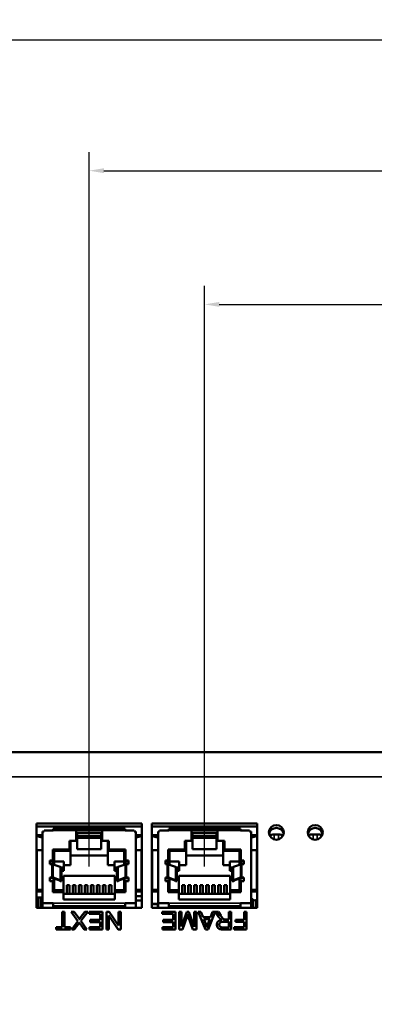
# Model space of a CAD drawing. Header units: inches. Extents: x -32 to 29.2, y -14.4 to 22.6.
# Tile 273 of 285: x 1.7 to 4.1, y 16 to 22.6. Entities that reach past the tile are written whole.
import ezdxf

# ---------------------------------------------------------------- set-up
doc = ezdxf.new("R2010")
doc.units = ezdxf.units.IN
doc.header["$MEASUREMENT"] = 0
for name, color, linetype, lineweight in [('Dimension (ANSI)', 7, 'Continuous', 25), ('Visible (ANSI)', 7, 'Continuous', 50), ('Visible Narrow (ANSI)', 7, 'Continuous', 35)]:
    doc.layers.add(name, color=color, linetype=linetype, lineweight=lineweight)
doc.styles.add('Note Text (ANSI)', font='tahoma.ttf')
doc.dimstyles.new('Default (ANSI)', dxfattribs={"dimtxt": 0.188, "dimasz": 0.098425, "dimexe": 0.125, "dimexo": 0.0625, "dimgap": 0.031496, "dimtad": 0, "dimtih": 1, "dimtoh": 1, "dimrnd": 1e-08, "dimzin": 4, "dimdsep": 46, "dimtxsty": 'Note Text (ANSI)', "dimcen": 0.09, "dimdle": 0.393701, "dimclrd": 256, "dimclre": 256, "dimclrt": 256, "dimadec": 0, "dimazin": 1, "dimtfac": 1.276596, "dimtofl": 0, "dimtmove": 0, "dimatfit": 3, "dimfxl": 1, "dimtolj": 1, "dimtzin": 4, "dimlwd": -1, "dimlwe": -1, "dimarcsym": 0})

# ---------------------------------------------------------------- blocks, each defined once
blk = doc.blocks.new('*D9')
at = {"layer": 'Defpoints', "color": 0, "transparency": 16777216}
for p in [(8.6796, 22.4753), (-28.5104, 17.5453), (8.6796, 17.5453)]:
    blk.add_point(p, dxfattribs=at)
at = {"layer": 'Dimension (ANSI)', "transparency": 16777216}
for p, q in [((-28.5104, 17.6078), (-28.5104, 22.6003)), ((8.6796, 17.6078), (8.6796, 22.6003)), ((-28.412, 22.4753), (-10.1009, 22.4753)), ((8.5812, 22.4753), (-8.5065, 22.4753))]:
    blk.add_line(p, q, dxfattribs=at)
for points in [[(-28.412, 22.4917), (-28.412, 22.4589), (-28.5104, 22.4753)], [(8.5812, 22.4917), (8.5812, 22.4589), (8.6796, 22.4753)]]:
    blk.add_solid(points, dxfattribs=at)
at = {"layer": 'Dimension (ANSI)', "transparency": 16777216, "insert": (-10.0694, 22.5983), "char_height": 0.188, "attachment_point": 1, "style": 'Note Text (ANSI)'}
blk.add_mtext('\\A1;37.19 [944.6]', dxfattribs=at)
blk = doc.blocks.new('*D11')
at = {"layer": 'Defpoints', "color": 0, "transparency": 16777216}
for p in [(8.6796, 17.7103), (11.8104, 17.7103), (4.0627, 9.9381)]:
    blk.add_point(p, dxfattribs=at)
at = {"layer": 'Dimension (ANSI)', "transparency": 16777216}
for p, q in [((8.7421, 17.7103), (11.9354, 17.7103)), ((11.8104, 17.6119), (11.8104, 14.5507)), ((11.8104, 10.0366), (11.8104, 13.0978)), ((4.1252, 9.9381), (11.9354, 9.9381))]:
    blk.add_line(p, q, dxfattribs=at)
for points in [[(11.794, 17.6119), (11.8268, 17.6119), (11.8104, 17.7103)], [(11.794, 10.0366), (11.8268, 10.0366), (11.8104, 9.9381)]]:
    blk.add_solid(points, dxfattribs=at)
at = {"layer": 'Dimension (ANSI)', "transparency": 16777216, "insert": (11.6875, 13.1293), "char_height": 0.188, "attachment_point": 1, "rotation": 90, "style": 'Note Text (ANSI)'}
blk.add_mtext('\\A1;7.77 [197.4]', dxfattribs=at)
blk = doc.blocks.new('*D14')
at = {"layer": 'Defpoints', "color": 0, "transparency": 16777216}
for p in [(2.9424, 20.7074), (8.6796, 17.7103), (2.9424, 16.8811)]:
    blk.add_point(p, dxfattribs=at)
at = {"layer": 'Dimension (ANSI)', "transparency": 16777216}
for p, q in [((2.9424, 16.9436), (2.9424, 20.8324)), ((8.6796, 17.7728), (8.6796, 20.8324)), ((3.0409, 20.7074), (5.0861, 20.7074)), ((8.5812, 20.7074), (6.5359, 20.7074))]:
    blk.add_line(p, q, dxfattribs=at)
for points in [[(3.0409, 20.7238), (3.0409, 20.691), (2.9424, 20.7074)], [(8.5812, 20.7238), (8.5812, 20.691), (8.6796, 20.7074)]]:
    blk.add_solid(points, dxfattribs=at)
at = {"layer": 'Dimension (ANSI)', "transparency": 16777216, "insert": (5.1176, 20.8304), "char_height": 0.188, "attachment_point": 1, "style": 'Note Text (ANSI)'}
blk.add_mtext('\\A1;5.74 [145.7]', dxfattribs=at)
blk = doc.blocks.new('*D15')
at = {"layer": 'Defpoints', "color": 0, "transparency": 16777216}
for p in [(2.1704, 21.6025), (8.6796, 17.7103), (2.1704, 16.8811)]:
    blk.add_point(p, dxfattribs=at)
at = {"layer": 'Dimension (ANSI)', "transparency": 16777216}
for p, q in [((2.1704, 16.9436), (2.1704, 21.7275)), ((8.6796, 17.7728), (8.6796, 21.7275)), ((2.2689, 21.6025), (4.6976, 21.6025)), ((8.5812, 21.6025), (6.1524, 21.6025))]:
    blk.add_line(p, q, dxfattribs=at)
for points in [[(2.2689, 21.6189), (2.2689, 21.5861), (2.1704, 21.6025)], [(8.5812, 21.6189), (8.5812, 21.5861), (8.6796, 21.6025)]]:
    blk.add_solid(points, dxfattribs=at)
at = {"layer": 'Dimension (ANSI)', "transparency": 16777216, "insert": (4.7291, 21.7254), "char_height": 0.188, "attachment_point": 1, "style": 'Note Text (ANSI)'}
blk.add_mtext('\\A1;6.51 [165.3]', dxfattribs=at)

msp = doc.modelspace()

# ---------------------------------------------------------------- linework, layer by layer
at = {"layer": 'Visible (ANSI)'}
for p, q in [((-28.5104, 17.7103), (8.6796, 17.7103)), ((1.8184, 17.2319), (2.5224, 17.2319)), ((1.8184, 16.6672), (1.8184, 17.2319)), ((2.5224, 17.2125), (1.8184, 17.2125)), ((2.5224, 17.2319), (2.5224, 16.6672)), ((2.5904, 17.2319), (3.2944, 17.2319)), ((2.5904, 16.6672), (2.5904, 17.2319)), ((3.2944, 17.2125), (2.5904, 17.2125)), ((3.2944, 17.2319), (3.2944, 16.6672)), ((1.8591, 17.154), (1.8184, 17.154)), ((1.8689, 17.1773), (1.8591, 17.1773)), ((1.8591, 16.6987), (1.8591, 17.1773)), ((1.9304, 17.1847), (1.8689, 17.1847)), ((1.8689, 17.1773), (1.8689, 17.1847)), ((1.9304, 17.1847), (1.9304, 17.1967)), ((1.9304, 17.1967), (2.4104, 17.1967)), ((2.0829, 17.1847), (2.0829, 17.1894)), ((2.0829, 17.1894), (2.2579, 17.1894)), ((2.2579, 17.1877), (2.0829, 17.1877)), ((2.0829, 17.1847), (2.0829, 17.116)), ((2.0904, 17.1701), (2.0904, 17.1141)), ((2.0904, 17.1701), (2.2504, 17.1701)), ((2.0904, 17.1497), (2.2504, 17.1497)), ((2.2504, 17.1701), (2.2504, 17.1141)), ((2.2579, 17.1847), (2.2579, 17.1894)), ((2.2579, 17.116), (2.2579, 17.1847)), ((2.4104, 17.1847), (2.4104, 17.1967)), ((2.4719, 17.1847), (2.4104, 17.1847)), ((2.4719, 17.1773), (2.4719, 17.1847)), ((2.4719, 17.1773), (2.4817, 17.1773)), ((2.4817, 17.1773), (2.4817, 16.6987)), ((2.5224, 17.154), (2.4817, 17.154)), ((2.6311, 17.154), (2.5904, 17.154)), ((2.6409, 17.1773), (2.6311, 17.1773)), ((2.6311, 16.6987), (2.6311, 17.1773)), ((2.7024, 17.1847), (2.6409, 17.1847)), ((2.6409, 17.1773), (2.6409, 17.1847)), ((2.7024, 17.1847), (2.7024, 17.1967)), ((2.7024, 17.1967), (3.1824, 17.1967)), ((2.8549, 17.1847), (2.8549, 17.1894)), ((2.8549, 17.1894), (3.0299, 17.1894)), ((3.0299, 17.1877), (2.8549, 17.1877)), ((2.8549, 17.1847), (2.8549, 17.116)), ((2.8624, 17.1701), (2.8624, 17.1141)), ((2.8624, 17.1701), (3.0224, 17.1701)), ((2.8624, 17.1497), (3.0224, 17.1497)), ((3.0224, 17.1701), (3.0224, 17.1141)), ((3.0299, 17.1847), (3.0299, 17.1894)), ((3.0299, 17.116), (3.0299, 17.1847)), ((3.1824, 17.1847), (3.1824, 17.1967)), ((3.2439, 17.1847), (3.1824, 17.1847)), ((3.2439, 17.1773), (3.2439, 17.1847)), ((3.2439, 17.1773), (3.2537, 17.1773)), ((3.2537, 17.1773), (3.2537, 16.6987)), ((3.2944, 17.154), (3.2537, 17.154)), ((3.3833, 17.154), (3.3761, 17.154)), ((3.3831, 17.142), (3.3831, 17.1534)), ((3.4087, 17.1583), (3.4363, 17.1583)), ((3.4689, 17.154), (3.4617, 17.154)), ((3.4619, 17.142), (3.4619, 17.1534)), ((3.6432, 17.154), (3.6361, 17.154)), ((3.6431, 17.142), (3.6431, 17.1538)), ((3.6687, 17.1586), (3.6963, 17.1586)), ((3.7289, 17.154), (3.7218, 17.154)), ((3.7219, 17.142), (3.7219, 17.1538)), ((2.0379, 17.116), (2.0379, 17.0571)), ((2.0379, 17.116), (2.0829, 17.116)), ((2.0464, 17.1141), (2.0379, 17.1141)), ((2.0464, 17.1141), (2.0464, 17.0493)), ((2.0829, 17.116), (2.0829, 17.1141)), ((2.0904, 17.1141), (2.0829, 17.1141)), ((2.0904, 17.1364), (2.2504, 17.1364)), ((2.0904, 17.1141), (2.0904, 17.0604)), ((2.2579, 17.1141), (2.2504, 17.1141)), ((2.2504, 17.1141), (2.2504, 17.0604)), ((2.2579, 17.116), (2.3029, 17.116)), ((2.2579, 17.116), (2.2579, 17.1141)), ((2.3029, 17.1141), (2.2944, 17.1141)), ((2.2944, 17.0493), (2.2944, 17.1141)), ((2.3029, 17.0571), (2.3029, 17.116)), ((2.8099, 17.116), (2.8099, 17.0571)), ((2.8099, 17.116), (2.8549, 17.116)), ((2.8184, 17.1141), (2.8099, 17.1141)), ((2.8184, 17.1141), (2.8184, 17.0493)), ((2.8549, 17.116), (2.8549, 17.1141)), ((2.8624, 17.1141), (2.8549, 17.1141)), ((2.8624, 17.1364), (3.0224, 17.1364)), ((2.8624, 17.1141), (2.8624, 17.0604)), ((3.0299, 17.1141), (3.0224, 17.1141)), ((3.0224, 17.1141), (3.0224, 17.0604)), ((3.0299, 17.116), (3.0749, 17.116)), ((3.0299, 17.116), (3.0299, 17.1141)), ((3.0749, 17.1141), (3.0664, 17.1141)), ((3.0664, 17.0493), (3.0664, 17.1141)), ((3.0749, 17.0571), (3.0749, 17.116)), ((1.8204, 17.0523), (1.8591, 17.0523)), ((1.8204, 17.0523), (1.8204, 16.7872)), ((1.9279, 17.0571), (1.9279, 16.9834)), ((2.0379, 17.0571), (1.9279, 17.0571)), ((2.0379, 17.0552), (1.9279, 17.0552)), ((1.9359, 17.0493), (1.9359, 16.9708)), ((2.0464, 17.0493), (1.9359, 17.0493)), ((2.0379, 17.0571), (2.0379, 17.0552)), ((2.0464, 17.0493), (2.0464, 16.9537)), ((2.2944, 17.0185), (2.0464, 17.0185)), ((2.0904, 17.0604), (2.2504, 17.0604)), ((2.4049, 17.0493), (2.2944, 17.0493)), ((2.2944, 17.0493), (2.2944, 16.9537)), ((2.4129, 17.0571), (2.3029, 17.0571)), ((2.3029, 17.0571), (2.3029, 17.0552)), ((2.4129, 17.0552), (2.3029, 17.0552)), ((2.4049, 16.9708), (2.4049, 17.0493)), ((2.4129, 16.9834), (2.4129, 17.0571)), ((2.4817, 17.0523), (2.5204, 17.0523)), ((2.5204, 17.0523), (2.5204, 16.7872)), ((2.5924, 17.0523), (2.6311, 17.0523)), ((2.5924, 17.0523), (2.5924, 16.7872)), ((2.6999, 17.0571), (2.6999, 16.9834)), ((2.8099, 17.0571), (2.6999, 17.0571)), ((2.8099, 17.0552), (2.6999, 17.0552)), ((2.7079, 17.0493), (2.7079, 16.9708)), ((2.8184, 17.0493), (2.7079, 17.0493)), ((2.8099, 17.0571), (2.8099, 17.0552)), ((2.8184, 17.0493), (2.8184, 16.9537)), ((3.0664, 17.0185), (2.8184, 17.0185)), ((2.8624, 17.0604), (3.0224, 17.0604)), ((3.1769, 17.0493), (3.0664, 17.0493)), ((3.0664, 17.0493), (3.0664, 16.9537)), ((3.1849, 17.0571), (3.0749, 17.0571)), ((3.0749, 17.0571), (3.0749, 17.0552)), ((3.1849, 17.0552), (3.0749, 17.0552)), ((3.1769, 16.9708), (3.1769, 17.0493)), ((3.1849, 16.9834), (3.1849, 17.0571)), ((3.2537, 17.0523), (3.2924, 17.0523)), ((3.2924, 17.0523), (3.2924, 16.7872)), ((1.9079, 16.9834), (1.9079, 16.9589)), ((1.9279, 16.9834), (1.9079, 16.9834)), ((1.9279, 16.9816), (1.9079, 16.9816)), ((1.9079, 16.9589), (1.9204, 16.9589)), ((1.9204, 16.9708), (1.9204, 16.9589)), ((1.9359, 16.9708), (1.9204, 16.9708)), ((1.9279, 16.9834), (1.9279, 16.9816)), ((1.9291, 16.9579), (1.9761, 16.9411)), ((2.0004, 16.9769), (1.9359, 16.9769)), ((1.9359, 16.9708), (1.9359, 16.9554)), ((2.0004, 16.9377), (2.0004, 16.9769)), ((2.0464, 16.9537), (2.0004, 16.9537)), ((2.3404, 16.9537), (2.2944, 16.9537)), ((2.3404, 16.9769), (2.3404, 16.9377)), ((2.4049, 16.9769), (2.3404, 16.9769)), ((2.3648, 16.9411), (2.4118, 16.9579)), ((2.4204, 16.9708), (2.4049, 16.9708)), ((2.4049, 16.9708), (2.4049, 16.9554)), ((2.4329, 16.9834), (2.4129, 16.9834)), ((2.4129, 16.9834), (2.4129, 16.9816)), ((2.4329, 16.9816), (2.4129, 16.9816)), ((2.4204, 16.9589), (2.4204, 16.9708)), ((2.4204, 16.9589), (2.4329, 16.9589)), ((2.4329, 16.9589), (2.4329, 16.9834)), ((2.6799, 16.9834), (2.6799, 16.9589)), ((2.6999, 16.9834), (2.6799, 16.9834)), ((2.6999, 16.9816), (2.6799, 16.9816)), ((2.6799, 16.9589), (2.6924, 16.9589)), ((2.6924, 16.9708), (2.6924, 16.9589)), ((2.7079, 16.9708), (2.6924, 16.9708)), ((2.6999, 16.9834), (2.6999, 16.9816)), ((2.7011, 16.9579), (2.7481, 16.9411)), ((2.7724, 16.9769), (2.7079, 16.9769)), ((2.7079, 16.9708), (2.7079, 16.9554)), ((2.7724, 16.9377), (2.7724, 16.9769)), ((2.8184, 16.9537), (2.7724, 16.9537)), ((3.1124, 16.9537), (3.0664, 16.9537)), ((3.1124, 16.9769), (3.1124, 16.9377)), ((3.1769, 16.9769), (3.1124, 16.9769)), ((3.1368, 16.9411), (3.1838, 16.9579)), ((3.1924, 16.9708), (3.1769, 16.9708)), ((3.1769, 16.9708), (3.1769, 16.9554)), ((3.2049, 16.9834), (3.1849, 16.9834)), ((3.1849, 16.9834), (3.1849, 16.9816)), ((3.2049, 16.9816), (3.1849, 16.9816)), ((3.1924, 16.9589), (3.1924, 16.9708)), ((3.1924, 16.9589), (3.2049, 16.9589)), ((3.2049, 16.9589), (3.2049, 16.9834)), ((1.983, 16.9377), (2.0004, 16.9377)), ((1.9854, 16.8456), (1.9854, 16.934)), ((1.9854, 16.9145), (2.0004, 16.9145)), ((1.9989, 16.8811), (1.9989, 16.7852)), ((1.9989, 16.8811), (2.3419, 16.8811)), ((2.0004, 16.9145), (2.0004, 16.9377)), ((2.3404, 16.9145), (2.3404, 16.9377)), ((2.3404, 16.9377), (2.3578, 16.9377)), ((2.3554, 16.9145), (2.3404, 16.9145)), ((2.3419, 16.8811), (2.3419, 16.7852)), ((2.3554, 16.8456), (2.3554, 16.934)), ((2.755, 16.9377), (2.7724, 16.9377)), ((2.7574, 16.8456), (2.7574, 16.934)), ((2.7574, 16.9145), (2.7724, 16.9145)), ((2.7709, 16.8811), (2.7709, 16.7852)), ((2.7709, 16.8811), (3.1139, 16.8811)), ((2.7724, 16.9145), (2.7724, 16.9377)), ((3.1124, 16.9145), (3.1124, 16.9377)), ((3.1124, 16.9377), (3.1298, 16.9377)), ((3.1274, 16.9145), (3.1124, 16.9145)), ((3.1139, 16.8811), (3.1139, 16.7852)), ((3.1274, 16.8456), (3.1274, 16.934)), ((1.9079, 16.8705), (1.9079, 16.846)), ((1.9079, 16.8705), (1.9204, 16.8705)), ((1.9204, 16.8687), (1.9079, 16.8687)), ((1.9079, 16.846), (1.9279, 16.846)), ((1.9674, 16.8519), (1.9204, 16.8687)), ((1.9204, 16.8687), (1.9204, 16.8628)), ((1.9204, 16.8628), (1.9359, 16.8628)), ((1.9279, 16.846), (1.9279, 16.7723)), ((1.9291, 16.8695), (1.9761, 16.8527)), ((1.9359, 16.8631), (1.9359, 16.8628)), ((1.9359, 16.8628), (1.9359, 16.7852)), ((1.9854, 16.8456), (1.9756, 16.8456)), ((2.0214, 16.8185), (2.0394, 16.8185)), ((2.0214, 16.8185), (2.0214, 16.7603)), ((2.0394, 16.8185), (2.0394, 16.7603)), ((2.0614, 16.8185), (2.0794, 16.8185)), ((2.0614, 16.8185), (2.0614, 16.7603)), ((2.0794, 16.8185), (2.0794, 16.7603)), ((2.1014, 16.8185), (2.1194, 16.8185)), ((2.1014, 16.8185), (2.1014, 16.7603)), ((2.1194, 16.8185), (2.1194, 16.7603)), ((2.1414, 16.8185), (2.1594, 16.8185)), ((2.1414, 16.8185), (2.1414, 16.7603)), ((2.1594, 16.8185), (2.1594, 16.7603)), ((2.1814, 16.8185), (2.1994, 16.8185)), ((2.1814, 16.8185), (2.1814, 16.7603)), ((2.1994, 16.8185), (2.1994, 16.7603)), ((2.2214, 16.8185), (2.2394, 16.8185)), ((2.2214, 16.8185), (2.2214, 16.7603)), ((2.2394, 16.8185), (2.2394, 16.7603)), ((2.2614, 16.8185), (2.2794, 16.8185)), ((2.2614, 16.8185), (2.2614, 16.7603)), ((2.2794, 16.8185), (2.2794, 16.7603)), ((2.3014, 16.8185), (2.3194, 16.8185)), ((2.3014, 16.8185), (2.3014, 16.7603)), ((2.3194, 16.8185), (2.3194, 16.7603)), ((2.3652, 16.8456), (2.3554, 16.8456)), ((2.3648, 16.8527), (2.4118, 16.8695)), ((2.4204, 16.8687), (2.3734, 16.8519)), ((2.4049, 16.8631), (2.4049, 16.8628)), ((2.4049, 16.8628), (2.4204, 16.8628)), ((2.4049, 16.7852), (2.4049, 16.8628)), ((2.4129, 16.846), (2.4329, 16.846)), ((2.4129, 16.7723), (2.4129, 16.846)), ((2.4204, 16.8705), (2.4329, 16.8705)), ((2.4329, 16.8687), (2.4204, 16.8687)), ((2.4204, 16.8628), (2.4204, 16.8687)), ((2.4329, 16.846), (2.4329, 16.8705)), ((2.5224, 16.8221), (2.5204, 16.8221)), ((2.5204, 16.818), (2.5224, 16.818)), ((2.5204, 16.8151), (2.5224, 16.8151)), ((2.6799, 16.8705), (2.6799, 16.846)), ((2.6799, 16.8705), (2.6924, 16.8705)), ((2.6924, 16.8687), (2.6799, 16.8687)), ((2.6799, 16.846), (2.6999, 16.846)), ((2.7394, 16.8519), (2.6924, 16.8687)), ((2.6924, 16.8687), (2.6924, 16.8628)), ((2.6924, 16.8628), (2.7079, 16.8628)), ((2.6999, 16.846), (2.6999, 16.7723)), ((2.7011, 16.8695), (2.7481, 16.8527)), ((2.7079, 16.8631), (2.7079, 16.8628)), ((2.7079, 16.8628), (2.7079, 16.7852)), ((2.7574, 16.8456), (2.7476, 16.8456)), ((2.7934, 16.8185), (2.8114, 16.8185)), ((2.7934, 16.8185), (2.7934, 16.7603)), ((2.8114, 16.8185), (2.8114, 16.7603)), ((2.8334, 16.8185), (2.8514, 16.8185)), ((2.8334, 16.8185), (2.8334, 16.7603)), ((2.8514, 16.8185), (2.8514, 16.7603)), ((2.8734, 16.8185), (2.8914, 16.8185)), ((2.8734, 16.8185), (2.8734, 16.7603)), ((2.8914, 16.8185), (2.8914, 16.7603)), ((2.9134, 16.8185), (2.9314, 16.8185)), ((2.9134, 16.8185), (2.9134, 16.7603)), ((2.9314, 16.8185), (2.9314, 16.7603)), ((2.9534, 16.8185), (2.9714, 16.8185)), ((2.9534, 16.8185), (2.9534, 16.7603)), ((2.9714, 16.8185), (2.9714, 16.7603)), ((2.9934, 16.8185), (3.0114, 16.8185)), ((2.9934, 16.8185), (2.9934, 16.7603)), ((3.0114, 16.8185), (3.0114, 16.7603)), ((3.0334, 16.8185), (3.0514, 16.8185)), ((3.0334, 16.8185), (3.0334, 16.7603)), ((3.0514, 16.8185), (3.0514, 16.7603)), ((3.0734, 16.8185), (3.0914, 16.8185)), ((3.0734, 16.8185), (3.0734, 16.7603)), ((3.0914, 16.8185), (3.0914, 16.7603)), ((3.1372, 16.8456), (3.1274, 16.8456)), ((3.1368, 16.8527), (3.1838, 16.8695)), ((3.1924, 16.8687), (3.1454, 16.8519)), ((3.1769, 16.8631), (3.1769, 16.8628)), ((3.1769, 16.8628), (3.1924, 16.8628)), ((3.1769, 16.7852), (3.1769, 16.8628)), ((3.1849, 16.846), (3.2049, 16.846)), ((3.1849, 16.7723), (3.1849, 16.846)), ((3.1924, 16.8705), (3.2049, 16.8705)), ((3.2049, 16.8687), (3.1924, 16.8687)), ((3.1924, 16.8628), (3.1924, 16.8687)), ((3.2049, 16.846), (3.2049, 16.8705)), ((1.8204, 16.7872), (1.8591, 16.7872)), ((1.8204, 16.7872), (1.8204, 16.7777)), ((1.8204, 16.7777), (1.8591, 16.7777)), ((1.9279, 16.7723), (1.9989, 16.7723)), ((1.9359, 16.7852), (1.9989, 16.7852)), ((1.9989, 16.7852), (1.9989, 16.7723)), ((1.9989, 16.7723), (1.9989, 16.7242)), ((1.9989, 16.7603), (2.3419, 16.7603)), ((2.3419, 16.7852), (2.4049, 16.7852)), ((2.3419, 16.7852), (2.3419, 16.7723)), ((2.3419, 16.7723), (2.4129, 16.7723)), ((2.3419, 16.7723), (2.3419, 16.7242)), ((2.4817, 16.7872), (2.5204, 16.7872)), ((2.4817, 16.7777), (2.5204, 16.7777)), ((2.4817, 16.7461), (2.5224, 16.7461)), ((2.5204, 16.7872), (2.5204, 16.7777)), ((2.5224, 16.78), (2.5204, 16.78)), ((2.5924, 16.7872), (2.6311, 16.7872)), ((2.5924, 16.7872), (2.5924, 16.7777)), ((2.5924, 16.7777), (2.6311, 16.7777)), ((2.6999, 16.7723), (2.7709, 16.7723)), ((2.7079, 16.7852), (2.7709, 16.7852)), ((2.7709, 16.7852), (2.7709, 16.7723)), ((2.7709, 16.7723), (2.7709, 16.7242)), ((2.7709, 16.7603), (3.1139, 16.7603)), ((3.1139, 16.7852), (3.1769, 16.7852)), ((3.1139, 16.7852), (3.1139, 16.7723)), ((3.1139, 16.7723), (3.1849, 16.7723)), ((3.1139, 16.7723), (3.1139, 16.7242)), ((3.2537, 16.7872), (3.2924, 16.7872)), ((3.2537, 16.7777), (3.2924, 16.7777)), ((3.2924, 16.7872), (3.2924, 16.7777)), ((1.8184, 16.7261), (1.8257, 16.7247)), ((1.8257, 16.6672), (1.8257, 16.7247)), ((1.8257, 16.7177), (1.8287, 16.7177)), ((1.8287, 16.6672), (1.8287, 16.7362)), ((1.8467, 16.6672), (1.8467, 16.7362)), ((1.8467, 16.7177), (1.8497, 16.7177)), ((1.8497, 16.7247), (1.8591, 16.7265)), ((1.8497, 16.6672), (1.8497, 16.7247)), ((1.9304, 16.6987), (1.8591, 16.6987)), ((1.8591, 16.6672), (1.8591, 16.6987)), ((1.9304, 16.6814), (1.9304, 16.6987)), ((1.9304, 16.6814), (1.9304, 16.6672)), ((1.9989, 16.7242), (2.3419, 16.7242)), ((2.4817, 16.6987), (2.4104, 16.6987)), ((2.4104, 16.6814), (2.4104, 16.6987)), ((2.4104, 16.6814), (2.4104, 16.6672)), ((2.5224, 16.7163), (2.4817, 16.7163)), ((2.4817, 16.6987), (2.4817, 16.6672)), ((2.6288, 16.6933), (2.5904, 16.6933)), ((2.5904, 16.6918), (2.6288, 16.6918)), ((2.6288, 16.6933), (2.6288, 16.6918)), ((2.6288, 16.6918), (2.6288, 16.6672)), ((2.7024, 16.6987), (2.6311, 16.6987)), ((2.6311, 16.6672), (2.6311, 16.6987)), ((2.7024, 16.6814), (2.7024, 16.6987)), ((2.7024, 16.6814), (2.7024, 16.6672)), ((2.7709, 16.7242), (3.1139, 16.7242)), ((3.2537, 16.6987), (3.1824, 16.6987)), ((3.1824, 16.6814), (3.1824, 16.6987)), ((3.1824, 16.6814), (3.1824, 16.6672)), ((3.2537, 16.7271), (3.2654, 16.7249)), ((3.2537, 16.6987), (3.2537, 16.6672)), ((3.2654, 16.7249), (3.2654, 16.6672)), ((3.2684, 16.6989), (3.2654, 16.6989)), ((3.2684, 16.7173), (3.2684, 16.6672)), ((3.2864, 16.6672), (3.2864, 16.7173)), ((3.2894, 16.6989), (3.2864, 16.6989)), ((3.2894, 16.7249), (3.2944, 16.7258)), ((3.2894, 16.6672), (3.2894, 16.7249)), ((2.5224, 16.6672), (1.8184, 16.6672)), ((1.9899, 16.5368), (1.9899, 16.6407)), ((1.9899, 16.6407), (2.0058, 16.6407)), ((2.0058, 16.6407), (2.0058, 16.5368)), ((2.0952, 16.5789), (2.0503, 16.6407)), ((2.0503, 16.6403), (2.0503, 16.6407)), ((2.0503, 16.6407), (2.0698, 16.6407)), ((2.0951, 16.5787), (2.0503, 16.6403)), ((2.0574, 16.6672), (2.0574, 16.6776)), ((2.0698, 16.6407), (2.1002, 16.5986)), ((2.0774, 16.6672), (2.0774, 16.6776)), ((2.1109, 16.5998), (2.1413, 16.6407)), ((2.1604, 16.6407), (2.114, 16.5796)), ((2.1604, 16.6403), (2.1141, 16.5794)), ((2.1413, 16.6407), (2.1604, 16.6407)), ((2.1604, 16.6403), (2.1604, 16.6407)), ((2.1701, 16.6267), (2.1701, 16.6407)), ((2.1701, 16.6407), (2.2597, 16.6407)), ((2.2438, 16.6267), (2.1701, 16.6267)), ((2.1701, 16.6264), (2.1701, 16.6267)), ((2.2438, 16.6264), (2.1701, 16.6264)), ((2.2438, 16.5867), (2.2438, 16.6267)), ((2.2597, 16.6407), (2.2597, 16.5228)), ((2.2634, 16.6672), (2.2634, 16.6776)), ((2.2834, 16.6672), (2.2834, 16.6776)), ((2.2867, 16.5228), (2.2867, 16.6407)), ((2.2867, 16.6407), (2.303, 16.6407)), ((2.365, 16.5228), (2.3019, 16.6153)), ((2.3019, 16.6153), (2.3019, 16.5228)), ((2.365, 16.5225), (2.3019, 16.615)), ((2.303, 16.6407), (2.3661, 16.5482)), ((2.3661, 16.5482), (2.3661, 16.6407)), ((2.3661, 16.6407), (2.3813, 16.6407)), ((2.3813, 16.6407), (2.3813, 16.5228)), ((3.2944, 16.6672), (2.5904, 16.6672)), ((2.6579, 16.6267), (2.6579, 16.6407)), ((2.6579, 16.6407), (2.7476, 16.6407)), ((2.7317, 16.6267), (2.6579, 16.6267)), ((2.6579, 16.6264), (2.6579, 16.6267)), ((2.7317, 16.6264), (2.6579, 16.6264)), ((2.7317, 16.5867), (2.7317, 16.6267)), ((2.7476, 16.6407), (2.7476, 16.5228)), ((2.7734, 16.5228), (2.7734, 16.6407)), ((2.7734, 16.6407), (2.7887, 16.6407)), ((2.7887, 16.6407), (2.7887, 16.5421)), ((2.7887, 16.5421), (2.8238, 16.6407)), ((2.8238, 16.6407), (2.838, 16.6407)), ((2.8294, 16.6672), (2.8294, 16.6776)), ((2.83, 16.6233), (2.83, 16.6237)), ((2.838, 16.6407), (2.8728, 16.5404)), ((2.8494, 16.6672), (2.8494, 16.6776)), ((2.8728, 16.5404), (2.8728, 16.6407)), ((2.8728, 16.6407), (2.8881, 16.6407)), ((2.8881, 16.6407), (2.8881, 16.5228)), ((2.9492, 16.5228), (2.9002, 16.6407)), ((2.9002, 16.6403), (2.9002, 16.6407)), ((2.9002, 16.6407), (2.9183, 16.6407)), ((2.9492, 16.5225), (2.9002, 16.6403)), ((2.9183, 16.6407), (2.9322, 16.605)), ((3.0125, 16.6407), (2.9664, 16.5228)), ((3.0125, 16.6403), (2.9664, 16.5225)), ((2.9825, 16.605), (2.9957, 16.6407)), ((2.9957, 16.6407), (3.0125, 16.6407)), ((3.0125, 16.6403), (3.0125, 16.6407)), ((3.0354, 16.6086), (3.0146, 16.6407)), ((3.0146, 16.6403), (3.0146, 16.6407)), ((3.0146, 16.6407), (3.0345, 16.6407)), ((3.0354, 16.6082), (3.0146, 16.6403)), ((3.0345, 16.6407), (3.0504, 16.6161)), ((3.0354, 16.6672), (3.0354, 16.6776)), ((3.0554, 16.6672), (3.0554, 16.6776)), ((3.1044, 16.5883), (3.1044, 16.6407)), ((3.1044, 16.6407), (3.1203, 16.6407)), ((3.1203, 16.6407), (3.1203, 16.5228)), ((3.2063, 16.5871), (3.2063, 16.6407)), ((3.2063, 16.6407), (3.2222, 16.6407)), ((3.2222, 16.6407), (3.2222, 16.5228)), ((2.0536, 16.5228), (2.0952, 16.5789)), ((2.0949, 16.5542), (2.0709, 16.5228)), ((2.0949, 16.5538), (2.0709, 16.5225)), ((2.0949, 16.5538), (2.0949, 16.5542)), ((2.1045, 16.5671), (2.1045, 16.5675)), ((2.114, 16.5796), (2.1549, 16.5228)), ((2.136, 16.5228), (2.1141, 16.553)), ((2.136, 16.5225), (2.1141, 16.5526)), ((2.1773, 16.5728), (2.1773, 16.5867)), ((2.1773, 16.5867), (2.2438, 16.5867)), ((2.2438, 16.5728), (2.1773, 16.5728)), ((2.1773, 16.5724), (2.1773, 16.5728)), ((2.2438, 16.5724), (2.1773, 16.5724)), ((2.2438, 16.5368), (2.2438, 16.5728)), ((2.6652, 16.5728), (2.6652, 16.5867)), ((2.6652, 16.5867), (2.7317, 16.5867)), ((2.7317, 16.5728), (2.6652, 16.5728)), ((2.6652, 16.5724), (2.6652, 16.5728)), ((2.7317, 16.5724), (2.6652, 16.5724)), ((2.7317, 16.5368), (2.7317, 16.5728)), ((2.8236, 16.6048), (2.7948, 16.5228)), ((2.8236, 16.6045), (2.7948, 16.5225)), ((2.8642, 16.5228), (2.8357, 16.6063)), ((2.8642, 16.5225), (2.8357, 16.6059)), ((2.9322, 16.605), (2.9825, 16.605)), ((2.9498, 16.5597), (2.9372, 16.5923)), ((2.9372, 16.5923), (2.978, 16.5923)), ((2.9778, 16.592), (2.9373, 16.592)), ((2.978, 16.5923), (2.9647, 16.5578)), ((3.0243, 16.5546), (3.0243, 16.555)), ((3.0486, 16.5925), (3.0486, 16.5929)), ((3.0702, 16.5748), (3.1044, 16.5748)), ((3.1044, 16.5745), (3.0702, 16.5745)), ((3.086, 16.5883), (3.1044, 16.5883)), ((3.1044, 16.5748), (3.1044, 16.5359)), ((3.1499, 16.5732), (3.1499, 16.5871)), ((3.1499, 16.5871), (3.2063, 16.5871)), ((3.2063, 16.5732), (3.1499, 16.5732)), ((3.1499, 16.5728), (3.1499, 16.5732)), ((3.2063, 16.5728), (3.1499, 16.5728)), ((3.2063, 16.5368), (3.2063, 16.5732)), ((1.9502, 16.5228), (1.9502, 16.5368)), ((1.9502, 16.5368), (1.9899, 16.5368)), ((2.0453, 16.5228), (1.9502, 16.5228)), ((1.9502, 16.5225), (1.9502, 16.5228)), ((2.0453, 16.5225), (1.9502, 16.5225)), ((2.0058, 16.5368), (2.0453, 16.5368)), ((2.0453, 16.5368), (2.0453, 16.5228)), ((2.0453, 16.5225), (2.0453, 16.5228)), ((2.0709, 16.5228), (2.0536, 16.5228)), ((2.0536, 16.5225), (2.0536, 16.5228)), ((2.0709, 16.5225), (2.0536, 16.5225)), ((2.0709, 16.5225), (2.0709, 16.5228)), ((2.1549, 16.5228), (2.136, 16.5228)), ((2.136, 16.5225), (2.136, 16.5228)), ((2.1549, 16.5225), (2.136, 16.5225)), ((2.1549, 16.5225), (2.1549, 16.5228)), ((2.1728, 16.5228), (2.1728, 16.5368)), ((2.1728, 16.5368), (2.2438, 16.5368)), ((2.2597, 16.5228), (2.1728, 16.5228)), ((2.1728, 16.5225), (2.1728, 16.5228)), ((2.2597, 16.5225), (2.1728, 16.5225)), ((2.2597, 16.5225), (2.2597, 16.5228)), ((2.3019, 16.5228), (2.2867, 16.5228)), ((2.2867, 16.5225), (2.2867, 16.5228)), ((2.3019, 16.5225), (2.2867, 16.5225)), ((2.3019, 16.5225), (2.3019, 16.5228)), ((2.3813, 16.5228), (2.365, 16.5228)), ((2.365, 16.5225), (2.365, 16.5228)), ((2.3813, 16.5225), (2.365, 16.5225)), ((2.3813, 16.5225), (2.3813, 16.5228)), ((2.6607, 16.5228), (2.6607, 16.5368)), ((2.6607, 16.5368), (2.7317, 16.5368)), ((2.7476, 16.5228), (2.6607, 16.5228)), ((2.6607, 16.5225), (2.6607, 16.5228)), ((2.7476, 16.5225), (2.6607, 16.5225)), ((2.7476, 16.5225), (2.7476, 16.5228)), ((2.7948, 16.5228), (2.7734, 16.5228)), ((2.7734, 16.5225), (2.7734, 16.5228)), ((2.7948, 16.5225), (2.7734, 16.5225)), ((2.7948, 16.5225), (2.7948, 16.5228)), ((2.8881, 16.5228), (2.8642, 16.5228)), ((2.8642, 16.5225), (2.8642, 16.5228)), ((2.8881, 16.5225), (2.8642, 16.5225)), ((2.8881, 16.5225), (2.8881, 16.5228)), ((2.9664, 16.5228), (2.9492, 16.5228)), ((2.9492, 16.5225), (2.9492, 16.5228)), ((2.9664, 16.5225), (2.9492, 16.5225)), ((2.9664, 16.5225), (2.9664, 16.5228)), ((3.1044, 16.5359), (3.0664, 16.5359)), ((3.1203, 16.5228), (3.067, 16.5228)), ((3.1203, 16.5225), (3.067, 16.5225)), ((3.1203, 16.5225), (3.1203, 16.5228)), ((3.1411, 16.5228), (3.1411, 16.5368)), ((3.1411, 16.5368), (3.2063, 16.5368)), ((3.2222, 16.5228), (3.1411, 16.5228)), ((3.1411, 16.5225), (3.1411, 16.5228)), ((3.2222, 16.5225), (3.1411, 16.5225)), ((3.2222, 16.5225), (3.2222, 16.5228))]:
    msp.add_line(p, q, dxfattribs=at)
for centre in [(3.4225, 17.1723), (3.6825, 17.1723)]:
    msp.add_ellipse(centre, major_axis=(0.05, 0), ratio=0.981793, dxfattribs=at)
for centre, major_axis, ratio, start_param, end_param in [((1.8604, 17.1467), (-0.031, 0), 0.189952, 4.754337, 7.812034), ((2.4804, 17.1467), (0.031, 0), 0.189952, 4.754337, 7.812034), ((2.6324, 17.1467), (-0.031, 0), 0.189952, 4.754337, 7.812034), ((3.2524, 17.1467), (0.031, 0), 0.189952, 4.754337, 7.812034), ((3.4225, 17.1529), (0.05, 0), 0.981793, 0.198451, 2.943142), ((3.4087, 17.1534), (-0.0256, 0), 0.189952, 4.712389, 6.283185), ((3.4363, 17.1534), (0.0256, 0), 0.189952, 0, 1.570796), ((3.6825, 17.1529), (0.05, 0), 0.981793, 0.198451, 2.943142), ((3.6687, 17.1538), (-0.0256, 0), 0.189952, 4.712389, 6.283185), ((3.6963, 17.1538), (0.0256, 0), 0.189952, 0, 1.570796), ((1.9204, 16.957), (0.0098, 0), 0.189952, 0.488692, 1.570796), ((2.4204, 16.957), (0.0098, 0), 0.189952, 1.570796, 2.6529), ((2.6924, 16.957), (0.0098, 0), 0.189952, 0.488692, 1.570796), ((3.1924, 16.957), (0.0098, 0), 0.189952, 1.570796, 2.6529), ((1.9056, 16.934), (0.0798, 0), 0.189952, 0, 0.488692), ((2.4352, 16.934), (-0.0798, 0), 0.189952, 5.794493, 6.283185), ((2.6776, 16.934), (0.0798, 0), 0.189952, 0, 0.488692), ((3.2072, 16.934), (-0.0798, 0), 0.189952, 5.794493, 6.283185), ((1.9204, 16.8687), (0.0098, 0), 0.189952, 0.488692, 1.570796), ((1.9056, 16.8456), (0.07, 0), 0.189952, 0, 0.488692), ((1.9056, 16.8456), (0.0798, 0), 0.189952, 0, 0.488692), ((2.4352, 16.8456), (-0.0798, 0), 0.189952, 5.794493, 6.283185), ((2.4352, 16.8456), (-0.07, 0), 0.189952, 5.794493, 6.283185), ((2.4204, 16.8687), (0.0098, 0), 0.189952, 1.570796, 2.6529), ((2.6924, 16.8687), (0.0098, 0), 0.189952, 0.488692, 1.570796), ((2.6776, 16.8456), (0.07, 0), 0.189952, 0, 0.488692), ((2.6776, 16.8456), (0.0798, 0), 0.189952, 0, 0.488692), ((3.2072, 16.8456), (-0.0798, 0), 0.189952, 5.794493, 6.283185), ((3.2072, 16.8456), (-0.07, 0), 0.189952, 5.794493, 6.283185), ((3.1924, 16.8687), (0.0098, 0), 0.189952, 1.570796, 2.6529), ((1.8377, 16.7334), (-0.0175, 0), 0.189952, 2.110971, 7.313807), ((2.0674, 16.6776), (0.01, 0), 0.189952, 0, 3.141593), ((2.2734, 16.6776), (0.01, 0), 0.189952, 0, 3.141593), ((2.8394, 16.6776), (0.01, 0), 0.189952, 0, 3.141593), ((3.0454, 16.6776), (0.01, 0), 0.189952, 0, 3.141593), ((3.2774, 16.7144), (0.0175, 0), 0.189952, 0.815212, 2.326381), ((3.2774, 16.7144), (-0.0175, 0), 0.189952, 0.815212, 1.030622), ((3.2774, 16.7144), (-0.0175, 0), 0.189952, 2.110971, 2.326381)]:
    msp.add_ellipse(centre, major_axis=major_axis, ratio=ratio, start_param=start_param, end_param=end_param, dxfattribs=at)
for points in [[(2.83, 16.6237), (2.828, 16.6173), (2.8236, 16.6048)], [(2.83, 16.6233), (2.828, 16.6169), (2.8236, 16.6045)], [(2.8357, 16.6063), (2.8318, 16.6179), (2.83, 16.6237)], [(2.8357, 16.6059), (2.8318, 16.6176), (2.83, 16.6233)], [(3.0504, 16.6161), (3.0574, 16.6055), (3.0663, 16.5943), (3.0734, 16.5897), (3.0771, 16.5888)], [(2.1045, 16.5675), (2.1005, 16.5612), (2.0949, 16.5542)], [(2.1045, 16.5671), (2.1005, 16.5608), (2.0949, 16.5538)], [(2.1002, 16.5986), (2.1027, 16.595), (2.1052, 16.5914)], [(2.1141, 16.553), (2.1072, 16.5624), (2.1045, 16.5675)], [(2.1141, 16.5526), (2.1072, 16.562), (2.1045, 16.5671)], [(2.1052, 16.5914), (2.1091, 16.5974), (2.1109, 16.5998)], [(2.9582, 16.5352), (2.9555, 16.5448), (2.9498, 16.5597)], [(2.9647, 16.5578), (2.9606, 16.5466), (2.9582, 16.5352)], [(3.0243, 16.555), (3.0243, 16.5676), (3.0409, 16.5847), (3.0581, 16.5871)], [(3.067, 16.5228), (3.051, 16.5228), (3.0343, 16.5292), (3.0243, 16.5453), (3.0243, 16.555)], [(3.067, 16.5225), (3.051, 16.5225), (3.0343, 16.5288), (3.0243, 16.5449), (3.0243, 16.5546)], [(3.0486, 16.5929), (3.0416, 16.5992), (3.0354, 16.6086)], [(3.0486, 16.5925), (3.0416, 16.5988), (3.0354, 16.6082)], [(3.0407, 16.555), (3.0407, 16.5607), (3.0471, 16.5704), (3.0594, 16.5748), (3.0702, 16.5748)], [(3.0664, 16.5359), (3.0531, 16.5359), (3.0407, 16.5466), (3.0407, 16.555)], [(3.0581, 16.5871), (3.0519, 16.59), (3.0486, 16.5929)], [(3.0575, 16.587), (3.0517, 16.5898), (3.0486, 16.5925)], [(3.0771, 16.5888), (3.0799, 16.5883), (3.086, 16.5883)]]:
    msp.add_open_spline(points, degree=2, dxfattribs=at)
msp.add_open_spline([(3.0702, 16.5745), (3.0594, 16.5745), (3.0471, 16.5701), (3.0408, 16.5604), (3.0407, 16.5548)], degree=2, knots=[0, 0, 0, 1, 2, 2.983698, 2.983698, 2.983698], dxfattribs=at)
at = {"layer": 'Visible Narrow (ANSI)'}
for p, q in [((-28.5104, 17.5453), (8.6796, 17.5453)), ((1.9304, 17.1847), (2.0829, 17.1847)), ((2.2579, 17.1847), (2.4104, 17.1847)), ((2.7024, 17.1847), (2.8549, 17.1847)), ((3.0299, 17.1847), (3.1824, 17.1847)), ((3.4087, 17.1251), (3.4087, 17.1583)), ((3.4363, 17.1251), (3.4363, 17.1583)), ((3.6687, 17.1251), (3.6687, 17.1586)), ((3.6963, 17.1251), (3.6963, 17.1586)), ((1.9204, 16.8705), (1.9204, 16.9589)), ((1.9291, 16.8695), (1.9291, 16.9579)), ((2.4118, 16.8695), (2.4118, 16.9579)), ((2.4204, 16.8705), (2.4204, 16.9589)), ((2.6924, 16.8705), (2.6924, 16.9589)), ((2.7011, 16.8695), (2.7011, 16.9579)), ((3.1838, 16.8695), (3.1838, 16.9579)), ((3.1924, 16.8705), (3.1924, 16.9589)), ((1.9761, 16.8527), (1.9761, 16.9411)), ((2.3648, 16.8527), (2.3648, 16.9411)), ((2.7481, 16.8527), (2.7481, 16.9411)), ((3.1368, 16.8527), (3.1368, 16.9411)), ((1.9304, 16.6987), (2.4104, 16.6987)), ((1.9304, 16.6814), (2.4104, 16.6814)), ((2.7024, 16.6987), (3.1824, 16.6987)), ((2.7024, 16.6814), (3.1824, 16.6814)), ((2.1141, 16.5526), (2.1141, 16.553)), ((2.8236, 16.6045), (2.8236, 16.6048)), ((2.8357, 16.6059), (2.8357, 16.6063)), ((3.0354, 16.6082), (3.0354, 16.6086)), ((3.0702, 16.5745), (3.0702, 16.5748)), ((3.067, 16.5225), (3.067, 16.5228))]:
    msp.add_line(p, q, dxfattribs=at)

# ---------------------------------------------------------------- dimensions: what is measured, and where the dimension line sits
at = {"layer": 'Dimension (ANSI)'}
for base, p1, p2, angle, picture, middle in [((8.6796, 22.4753), (-28.5104, 17.5453), (8.6796, 17.5453), 180, '*D9', (-9.3037, 22.4753)), ((2.1704, 21.6025), (8.6796, 17.7103), (2.1704, 16.8811), 180, '*D15', (5.425, 21.6025)), ((2.9424, 20.7074), (8.6796, 17.7103), (2.9424, 16.8811), 180, '*D14', (5.811, 20.7074)), ((11.8104, 17.7103), (4.0627, 9.9381), (8.6796, 17.7103), 90, '*D11', (11.8104, 13.8242))]:
    dim = msp.add_linear_dim(base=base, p1=p1, p2=p2, angle=angle, dimstyle='Default (ANSI)', override={"dimtih": 0, "dimtoh": 0, "dimdec": 2, "dimtp": 0, "dimtm": 0, "dimtdec": 2, "dimatfit": 1}, dxfattribs=at)
    dim.commit()
    dim.dimension.update_dxf_attribs({"geometry": picture, "text_midpoint": middle, "dimtype": 160})

doc.saveas('drawing.dxf')
